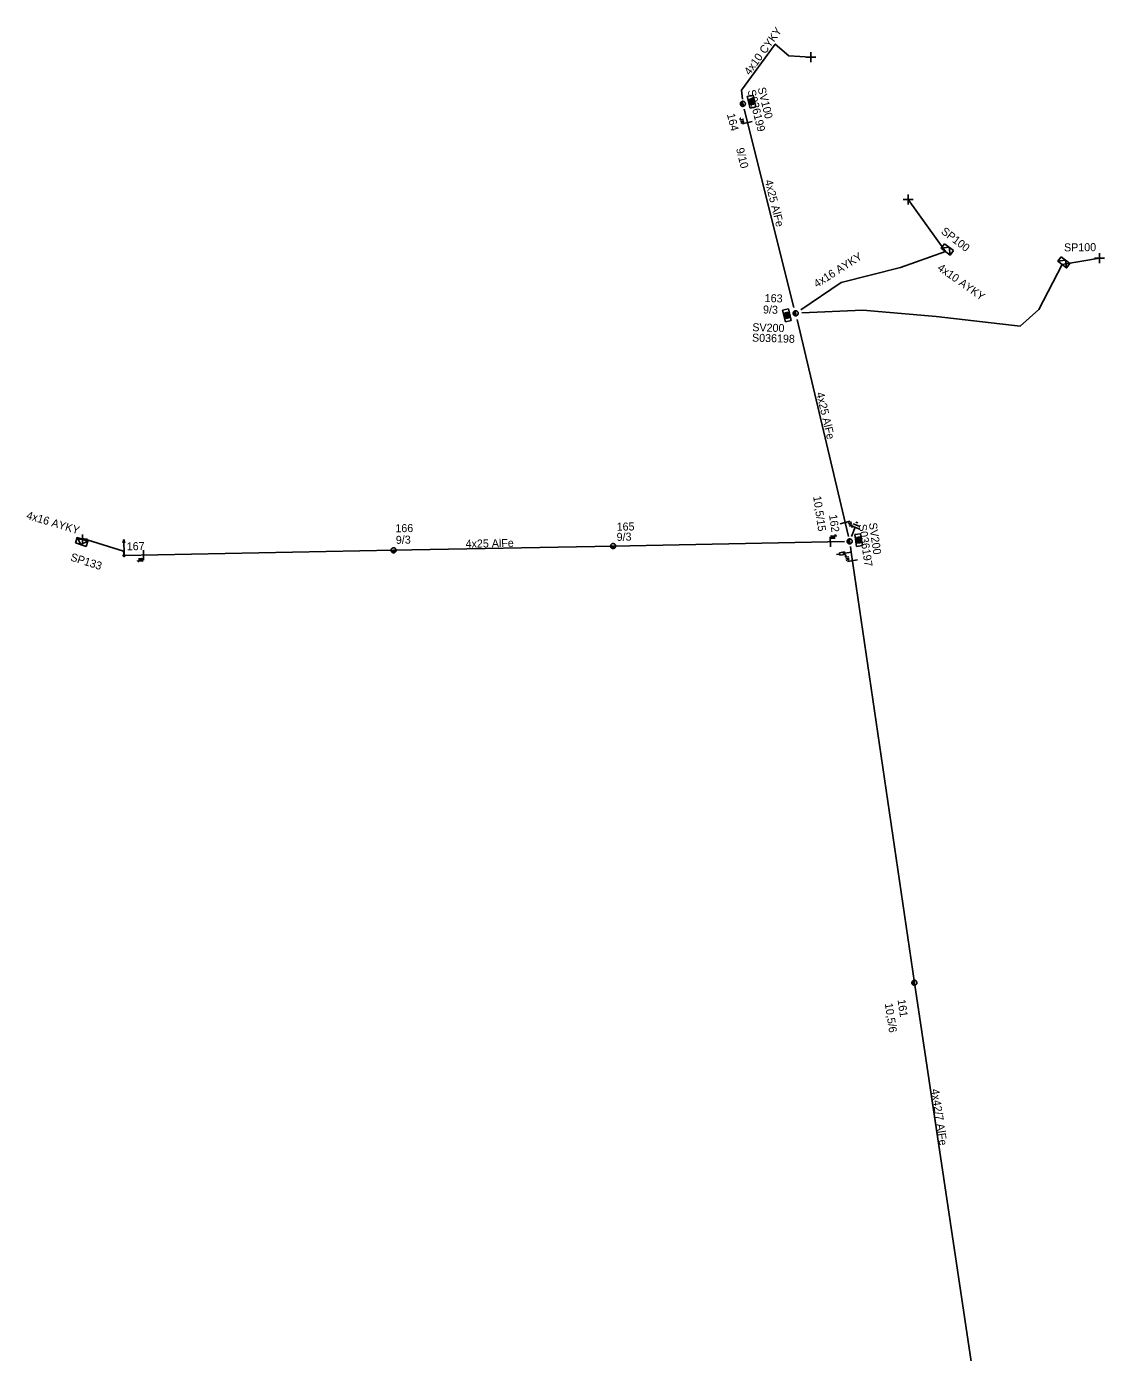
# Model space of a CAD drawing. Extents: x -748492 to -735633, y -1146251 to -1139940.
# Drawn here: x -740459.3 to -740324.6, y -1141812 to -1141646.3 of the extents above; entities that cross this region are included whole.
import ezdxf

# ---------------------------------------------------------------- set-up
doc = ezdxf.new("R2010")
doc.units = 0
for name, color, linetype in [('Vrstva 1', 7, 'Continuous'), ('Vrstva 12', 7, 'Continuous'), ('Vrstva 13', 7, 'Continuous'), ('Vrstva 14', 7, 'Continuous'), ('Vrstva 15', 7, 'Continuous'), ('Vrstva 16', 7, 'Continuous'), ('Vrstva 18', 7, 'Continuous'), ('Vrstva 2', 7, 'Continuous'), ('Vrstva 28', 7, 'Continuous'), ('Vrstva 29', 7, 'Continuous'), ('Vrstva 30', 7, 'Continuous'), ('Vrstva 31', 7, 'Continuous'), ('Vrstva 33', 7, 'Continuous'), ('Vrstva 34', 7, 'Continuous'), ('Vrstva 5', 7, 'Continuous'), ('Vrstva 52', 7, 'Continuous'), ('Vrstva 54', 7, 'Continuous'), ('Vrstva 59', 7, 'Continuous'), ('Vrstva 6', 7, 'Continuous'), ('Vrstva 8', 7, 'Continuous'), ('Vrstva 9', 7, 'Continuous')]:
    doc.layers.add(name, color=color, linetype=linetype)

# ---------------------------------------------------------------- blocks, each defined once
blk = doc.blocks.new('NN440')
at = {"layer": 'Vrstva 2'}
for points in [[(0.63, 0), (0.63, 0.06), (0.62, 0.13), (0.6, 0.19), (0.58, 0.25), (0.55, 0.31), (0.51, 0.37), (0.47, 0.42), (0.42, 0.46), (0.37, 0.51), (0.32, 0.54), (0.26, 0.57), (0.2, 0.59), (0.13, 0.61), (0.07, 0.62), (0, 0.63), (-0.06, 0.62), (-0.13, 0.61), (-0.19, 0.59), (-0.26, 0.57), (-0.31, 0.54), (-0.37, 0.51), (-0.42, 0.46), (-0.47, 0.42), (-0.51, 0.37), (-0.54, 0.31), (-0.57, 0.25), (-0.6, 0.19), (-0.62, 0.13), (-0.63, 0.06), (-0.63, 0), (-0.63, -0.07), (-0.62, -0.14), (-0.6, -0.2), (-0.57, -0.26), (-0.54, -0.32), (-0.51, -0.37), (-0.47, -0.43), (-0.42, -0.47), (-0.37, -0.51), (-0.31, -0.55), (-0.26, -0.58), (-0.19, -0.6), (-0.13, -0.62), (-0.06, -0.63), (0, -0.63), (0.07, -0.63), (0.13, -0.62), (0.2, -0.6), (0.26, -0.58), (0.32, -0.55), (0.37, -0.51), (0.42, -0.47), (0.47, -0.43), (0.51, -0.37), (0.55, -0.32), (0.58, -0.26), (0.6, -0.2), (0.62, -0.14), (0.63, -0.07), (0.63, 0)], [(-0.63, 0), (0.63, 0)], [(-0.6, -0.18), (0.57, -0.18)], [(-0.51, -0.32), (0.5, -0.32)], [(-0.37, -0.47), (0.35, -0.47)]]:
    blk.add_lwpolyline(points, dxfattribs=at)
blk = doc.blocks.new('NN560')
at = {"layer": 'Vrstva 2'}
for points in [[(2, 0), (1.59, 0.14)], [(0, 0), (2, 0)], [(2, 0), (1.59, -0.13)]]:
    blk.add_lwpolyline(points, dxfattribs=at)
blk = doc.blocks.new('NN840')
at = {"layer": 'Vrstva 15'}
for points in [[(0, 0.62), (0, -0.63)], [(-0.75, -0.71), (-0.75, -0.66)], [(-0.73, -0.76), (-0.75, -0.71)], [(-0.66, -0.8), (-0.73, -0.76)], [(-0.63, -0.8), (-0.66, -0.8)], [(-0.56, -0.76), (-0.63, -0.8)], [(-0.54, -0.71), (-0.56, -0.76)], [(-0.54, -0.38), (-0.54, -0.71)], [(-0.33, -0.38), (-0.33, -0.8)], [(-0.33, -0.64), (-0.13, -0.38)], [(-0.26, -0.56), (-0.09, -0.8)]]:
    blk.add_lwpolyline(points, dxfattribs=at)
blk = doc.blocks.new('NN800')
at = {"layer": 'Vrstva 1'}
for points in [[(-0.44, 0.44), (0.44, -0.44)], [(-0.44, -0.44), (0.44, 0.44)]]:
    blk.add_lwpolyline(points, dxfattribs=at)
blk = doc.blocks.new('NN820')
at = {"layer": 'Vrstva 13'}
for points in [[(0, 0), (0, -1.05)], [(-0.16, -0.81), (0.16, -0.81)], [(-0.16, -1.47), (-0.16, -0.81)], [(0.16, -1.47), (-0.16, -1.47)], [(0, -1.05), (-0.06, -0.93)], [(0, -1.05), (0.06, -0.93)], [(0, -1.47), (0, -1.87)], [(0.16, -0.81), (0.16, -1.47)]]:
    blk.add_lwpolyline(points, dxfattribs=at)
blk = doc.blocks.new('NN620')
at = {"layer": 'Vrstva 8'}
for points in [[(0.75, 0), (-0.75, 0)], [(-0.75, 0), (-0.75, -0.75)], [(0.75, -0.75), (0.75, 0)], [(-0.75, -0.75), (0.75, -0.75)], [(0.37, -0.18), (-0.38, -0.18)], [(-0.38, -0.18), (-0.38, -0.56)], [(-0.38, -0.56), (0.37, -0.56)], [(0.32, -0.23), (-0.33, -0.23)], [(-0.33, -0.23), (-0.33, -0.51)], [(-0.33, -0.51), (0.32, -0.51)], [(0.27, -0.27), (-0.28, -0.27)], [(-0.28, -0.27), (-0.28, -0.46)], [(-0.28, -0.46), (0.27, -0.46)], [(0.23, -0.32), (-0.23, -0.32)], [(-0.23, -0.32), (-0.23, -0.42)], [(-0.23, -0.42), (0.23, -0.42)], [(-0.19, -0.37), (0.19, -0.37)], [(0.23, -0.42), (0.23, -0.32)], [(0.27, -0.46), (0.27, -0.27)], [(0.32, -0.51), (0.32, -0.23)], [(0.37, -0.56), (0.37, -0.18)]]:
    blk.add_lwpolyline(points, dxfattribs=at)
blk = doc.blocks.new('NN630')
at = {"layer": 'Vrstva 9'}
for points in [[(0, -0.7), (-0.7, 0)], [(-0.7, -0.7), (-0.7, 0), (0.7, 0), (0.7, -0.7)], [(-0.7, -0.7), (0.7, -0.7)], [(0, -0.7), (0.7, 0)]]:
    blk.add_lwpolyline(points, dxfattribs=at)
blk = doc.blocks.new('NN810')
at = {"layer": 'Vrstva 14'}
for points in [[(0, -0.64), (0, -1.89)], [(0.63, -1.89), (-0.62, -1.89)], [(0.39, -2.2), (-0.4, -2.2)], [(0, -2.52), (-0.12, -2.52)], [(0.14, -2.52), (0, -2.52)]]:
    blk.add_lwpolyline(points, dxfattribs=at)
blk = doc.blocks.new('NN500')
at = {"layer": 'Vrstva 2'}
for points in [[(0, -0.24), (0.02, -0.23), (0.05, -0.23), (0.07, -0.22), (0.09, -0.22), (0.12, -0.2), (0.14, -0.19), (0.16, -0.18), (0.17, -0.16), (0.19, -0.14), (0.2, -0.12), (0.21, -0.1), (0.22, -0.07), (0.23, -0.05), (0.23, -0.02), (0.23, 0), (0.23, 0.02), (0.23, 0.05), (0.22, 0.07), (0.21, 0.1), (0.2, 0.12), (0.19, 0.14), (0.17, 0.16), (0.16, 0.17), (0.14, 0.19), (0.12, 0.2), (0.09, 0.21), (0.07, 0.22), (0.05, 0.23), (0.02, 0.23), (0, 0.23), (-0.03, 0.23), (-0.05, 0.23), (-0.07, 0.22), (-0.1, 0.21), (-0.12, 0.2), (-0.14, 0.19), (-0.16, 0.17), (-0.18, 0.16), (-0.19, 0.14), (-0.2, 0.12), (-0.22, 0.1), (-0.22, 0.07), (-0.23, 0.05), (-0.23, 0.02), (-0.24, 0), (-0.23, -0.02), (-0.23, -0.05), (-0.22, -0.07), (-0.22, -0.1), (-0.2, -0.12), (-0.19, -0.14), (-0.18, -0.16), (-0.16, -0.18), (-0.14, -0.19), (-0.12, -0.2), (-0.1, -0.22), (-0.07, -0.22), (-0.05, -0.23), (-0.03, -0.23), (0, -0.24)], [(0, -0.24), (0.02, -0.23), (0.05, -0.23), (0.07, -0.22), (0.09, -0.22), (0.12, -0.2), (0.14, -0.19), (0.16, -0.18), (0.17, -0.16), (0.19, -0.14), (0.2, -0.12), (0.21, -0.1), (0.22, -0.07), (0.23, -0.05), (0.23, -0.02), (0.23, 0), (0.23, 0.02), (0.23, 0.05), (0.22, 0.07), (0.21, 0.1), (0.2, 0.12), (0.19, 0.14), (0.17, 0.16), (0.16, 0.17), (0.14, 0.19), (0.12, 0.2), (0.09, 0.21), (0.07, 0.22), (0.05, 0.23), (0.02, 0.23), (0, 0.23), (-0.03, 0.23), (-0.05, 0.23), (-0.07, 0.22), (-0.1, 0.21), (-0.12, 0.2), (-0.14, 0.19), (-0.16, 0.17), (-0.18, 0.16), (-0.19, 0.14), (-0.2, 0.12), (-0.22, 0.1), (-0.22, 0.07), (-0.23, 0.05), (-0.23, 0.02), (-0.24, 0), (-0.23, -0.02), (-0.23, -0.05), (-0.22, -0.07), (-0.22, -0.1), (-0.2, -0.12), (-0.19, -0.14), (-0.18, -0.16), (-0.16, -0.18), (-0.14, -0.19), (-0.12, -0.2), (-0.1, -0.22), (-0.07, -0.22), (-0.05, -0.23), (-0.03, -0.23), (0, -0.24)], [(0, -0.21), (0.02, -0.2), (0.04, -0.2), (0.06, -0.2), (0.08, -0.19), (0.1, -0.18), (0.12, -0.17), (0.14, -0.15), (0.15, -0.14), (0.16, -0.12), (0.18, -0.1), (0.19, -0.08), (0.19, -0.06), (0.2, -0.04), (0.2, -0.02), (0.2, 0), (0.2, 0.02), (0.2, 0.04), (0.19, 0.06), (0.19, 0.08), (0.18, 0.1), (0.16, 0.12), (0.15, 0.14), (0.14, 0.15), (0.12, 0.17), (0.1, 0.18), (0.08, 0.19), (0.06, 0.19), (0.04, 0.2), (0.02, 0.2), (0, 0.2), (-0.02, 0.2), (-0.04, 0.2), (-0.06, 0.19), (-0.08, 0.19), (-0.1, 0.18), (-0.12, 0.17), (-0.14, 0.15), (-0.15, 0.14), (-0.17, 0.12), (-0.18, 0.1), (-0.19, 0.08), (-0.2, 0.06), (-0.2, 0.04), (-0.21, 0.02), (-0.21, 0), (-0.21, -0.02), (-0.2, -0.04), (-0.2, -0.06), (-0.19, -0.08), (-0.18, -0.1), (-0.17, -0.12), (-0.15, -0.14), (-0.14, -0.15), (-0.12, -0.17), (-0.1, -0.18), (-0.08, -0.19), (-0.06, -0.2), (-0.04, -0.2), (-0.02, -0.2), (0, -0.21)], [(0, -0.18), (0.02, -0.18), (0.04, -0.17), (0.05, -0.17), (0.07, -0.16), (0.09, -0.15), (0.1, -0.14), (0.12, -0.13), (0.13, -0.12), (0.14, -0.1), (0.15, -0.09), (0.16, -0.07), (0.17, -0.05), (0.17, -0.04), (0.17, -0.02), (0.17, 0), (0.17, 0.02), (0.17, 0.04), (0.17, 0.05), (0.16, 0.07), (0.15, 0.09), (0.14, 0.1), (0.13, 0.12), (0.12, 0.13), (0.1, 0.14), (0.09, 0.15), (0.07, 0.16), (0.05, 0.17), (0.04, 0.17), (0.02, 0.17), (0, 0.18), (-0.02, 0.17), (-0.04, 0.17), (-0.06, 0.17), (-0.07, 0.16), (-0.09, 0.15), (-0.1, 0.14), (-0.12, 0.13), (-0.13, 0.12), (-0.14, 0.1), (-0.15, 0.09), (-0.16, 0.07), (-0.17, 0.05), (-0.17, 0.04), (-0.18, 0.02), (-0.18, 0), (-0.18, -0.02), (-0.17, -0.04), (-0.17, -0.05), (-0.16, -0.07), (-0.15, -0.09), (-0.14, -0.1), (-0.13, -0.12), (-0.12, -0.13), (-0.1, -0.14), (-0.09, -0.15), (-0.07, -0.16), (-0.06, -0.17), (-0.04, -0.17), (-0.02, -0.18), (0, -0.18)], [(0, -0.15), (0.01, -0.15), (0.03, -0.14), (0.04, -0.14), (0.06, -0.13), (0.07, -0.13), (0.08, -0.12), (0.1, -0.11), (0.11, -0.1), (0.12, -0.09), (0.13, -0.07), (0.13, -0.06), (0.14, -0.05), (0.14, -0.03), (0.14, -0.02), (0.14, 0), (0.14, 0.01), (0.14, 0.03), (0.14, 0.04), (0.13, 0.06), (0.13, 0.07), (0.12, 0.09), (0.11, 0.1), (0.1, 0.11), (0.08, 0.12), (0.07, 0.13), (0.06, 0.13), (0.04, 0.14), (0.03, 0.14), (0.01, 0.14), (0, 0.15), (-0.02, 0.14), (-0.03, 0.14), (-0.05, 0.14), (-0.06, 0.13), (-0.07, 0.13), (-0.09, 0.12), (-0.1, 0.11), (-0.11, 0.1), (-0.12, 0.09), (-0.13, 0.07), (-0.13, 0.06), (-0.14, 0.04), (-0.14, 0.03), (-0.15, 0.01), (-0.15, 0), (-0.15, -0.02), (-0.14, -0.03), (-0.14, -0.05), (-0.13, -0.06), (-0.13, -0.07), (-0.12, -0.09), (-0.11, -0.1), (-0.1, -0.11), (-0.09, -0.12), (-0.07, -0.13), (-0.06, -0.13), (-0.05, -0.14), (-0.03, -0.14), (-0.02, -0.15), (0, -0.15)], [(0, -0.12), (0.01, -0.12), (0.02, -0.11), (0.03, -0.11), (0.05, -0.11), (0.06, -0.1), (0.07, -0.09), (0.08, -0.09), (0.09, -0.08), (0.09, -0.07), (0.1, -0.06), (0.11, -0.05), (0.11, -0.04), (0.11, -0.02), (0.11, -0.01), (0.12, 0), (0.11, 0.01), (0.11, 0.02), (0.11, 0.04), (0.11, 0.05), (0.1, 0.06), (0.09, 0.07), (0.09, 0.08), (0.08, 0.09), (0.07, 0.09), (0.06, 0.1), (0.05, 0.11), (0.03, 0.11), (0.02, 0.11), (0.01, 0.12), (0, 0.12), (-0.01, 0.12), (-0.03, 0.11), (-0.04, 0.11), (-0.05, 0.11), (-0.06, 0.1), (-0.07, 0.09), (-0.08, 0.09), (-0.09, 0.08), (-0.1, 0.07), (-0.1, 0.06), (-0.11, 0.05), (-0.11, 0.04), (-0.12, 0.02), (-0.12, 0.01), (-0.12, 0), (-0.12, -0.01), (-0.12, -0.02), (-0.11, -0.04), (-0.11, -0.05), (-0.1, -0.06), (-0.1, -0.07), (-0.09, -0.08), (-0.08, -0.09), (-0.07, -0.09), (-0.06, -0.1), (-0.05, -0.11), (-0.04, -0.11), (-0.03, -0.11), (-0.01, -0.12), (0, -0.12)], [(0, -0.09), (0.01, -0.09), (0.02, -0.09), (0.03, -0.08), (0.03, -0.08), (0.04, -0.08), (0.05, -0.07), (0.06, -0.07), (0.06, -0.06), (0.07, -0.05), (0.07, -0.04), (0.08, -0.04), (0.08, -0.03), (0.08, -0.02), (0.09, -0.01), (0.09, 0), (0.09, 0.01), (0.08, 0.02), (0.08, 0.03), (0.08, 0.03), (0.07, 0.04), (0.07, 0.05), (0.06, 0.06), (0.06, 0.06), (0.05, 0.07), (0.04, 0.07), (0.03, 0.08), (0.03, 0.08), (0.02, 0.08), (0.01, 0.09), (0, 0.09), (-0.01, 0.09), (-0.02, 0.08), (-0.03, 0.08), (-0.04, 0.08), (-0.04, 0.07), (-0.05, 0.07), (-0.06, 0.06), (-0.07, 0.06), (-0.07, 0.05), (-0.08, 0.04), (-0.08, 0.03), (-0.08, 0.03), (-0.09, 0.02), (-0.09, 0.01), (-0.09, 0), (-0.09, -0.01), (-0.09, -0.02), (-0.08, -0.03), (-0.08, -0.04), (-0.08, -0.04), (-0.07, -0.05), (-0.07, -0.06), (-0.06, -0.07), (-0.05, -0.07), (-0.04, -0.08), (-0.04, -0.08), (-0.03, -0.08), (-0.02, -0.09), (-0.01, -0.09), (0, -0.09)], [(0, -0.06), (0, -0.06), (0.01, -0.06), (0.02, -0.05), (0.02, -0.05), (0.03, -0.05), (0.03, -0.05), (0.04, -0.04), (0.04, -0.04), (0.05, -0.03), (0.05, -0.03), (0.05, -0.02), (0.05, -0.02), (0.05, -0.01), (0.06, -0.01), (0.06, 0), (0.06, 0.01), (0.05, 0.01), (0.05, 0.02), (0.05, 0.02), (0.05, 0.03), (0.05, 0.03), (0.04, 0.04), (0.04, 0.04), (0.03, 0.05), (0.03, 0.05), (0.02, 0.05), (0.02, 0.05), (0.01, 0.06), (0, 0.06), (0, 0.06), (-0.01, 0.06), (-0.01, 0.06), (-0.02, 0.05), (-0.02, 0.05), (-0.03, 0.05), (-0.03, 0.05), (-0.04, 0.04), (-0.04, 0.04), (-0.05, 0.03), (-0.05, 0.03), (-0.05, 0.02), (-0.06, 0.02), (-0.06, 0.01), (-0.06, 0.01), (-0.06, 0), (-0.06, -0.01), (-0.06, -0.01), (-0.06, -0.02), (-0.05, -0.02), (-0.05, -0.03), (-0.05, -0.03), (-0.04, -0.04), (-0.04, -0.04), (-0.03, -0.05), (-0.03, -0.05), (-0.02, -0.05), (-0.02, -0.05), (-0.01, -0.06), (-0.01, -0.06), (0, -0.06)], [(0, -0.03), (0, -0.03), (0, -0.03), (0.01, -0.03), (0.01, -0.03), (0.01, -0.02), (0.02, -0.02), (0.02, -0.02), (0.02, -0.02), (0.02, -0.02), (0.02, -0.01), (0.02, -0.01), (0.03, -0.01), (0.03, -0.01), (0.03, 0), (0.03, 0), (0.03, 0), (0.03, 0.01), (0.03, 0.01), (0.02, 0.01), (0.02, 0.01), (0.02, 0.02), (0.02, 0.02), (0.02, 0.02), (0.02, 0.02), (0.01, 0.02), (0.01, 0.02), (0.01, 0.03), (0, 0.03), (0, 0.03), (0, 0.03), (0, 0.03), (-0.01, 0.03), (-0.01, 0.03), (-0.01, 0.02), (-0.02, 0.02), (-0.02, 0.02), (-0.02, 0.02), (-0.02, 0.02), (-0.02, 0.02), (-0.03, 0.01), (-0.03, 0.01), (-0.03, 0.01), (-0.03, 0.01), (-0.03, 0), (-0.03, 0), (-0.03, 0), (-0.03, -0.01), (-0.03, -0.01), (-0.03, -0.01), (-0.03, -0.01), (-0.02, -0.02), (-0.02, -0.02), (-0.02, -0.02), (-0.02, -0.02), (-0.02, -0.02), (-0.01, -0.03), (-0.01, -0.03), (-0.01, -0.03), (0, -0.03), (0, -0.03)], [(0.23, 0), (0.7, 0)]]:
    blk.add_lwpolyline(points, dxfattribs=at)

msp = doc.modelspace()

# ---------------------------------------------------------------- linework, layer by layer
at = {"layer": 'Vrstva 1'}
for points in [[(-740363.39, -1141681.39), (-740369.61, -1141656.6)], [(-740356.56, -1141710.02), (-740362.99, -1141682.89)], [(-740357.05, -1141710.63), (-740385.99, -1141711.2), (-740413.43, -1141711.73), (-740447.12, -1141712.38)], [(-740329.34, -1141901.13), (-740332.58, -1141871.5), (-740340.17, -1141820.04), (-740348.33, -1141765.76), (-740356.22, -1141711.98), (-740356.33, -1141711.26)]]:
    msp.add_lwpolyline(points, dxfattribs=at)
at = {"layer": 'Vrstva 5'}
msp.add_lwpolyline([(-740369.82, -1141655.37), (-740369.92, -1141654.23), (-740365.72, -1141648.48), (-740364.01, -1141649.94)], dxfattribs=at)
at = {"layer": 'Vrstva 52'}
for points in [[(-740362.51, -1141681.68), (-740357.48, -1141678.28), (-740350.08, -1141676.39), (-740344.42, -1141674.42)], [(-740362.4, -1141682.08), (-740354.79, -1141681.72), (-740345.62, -1141682.54), (-740335.12, -1141683.73), (-740332.77, -1141681.64), (-740329.86, -1141676.03)], [(-740447.12, -1141712.38), (-740447.21, -1141711.84), (-740452.27, -1141710.27), (-740452.32, -1141710.36)]]:
    msp.add_lwpolyline(points, dxfattribs=at)
at = {"layer": 'Vrstva 59'}
for points in [[(-740364.01, -1141649.94), (-740361.27, -1141650.11)], [(-740344.42, -1141674.42), (-740349.11, -1141667.91)], [(-740329.86, -1141676.03), (-740325.19, -1141675.25)]]:
    msp.add_lwpolyline(points, dxfattribs=at)

# ---------------------------------------------------------------- block references
at = {"layer": 'Vrstva 13'}
for name, p, xscale, yscale, rotation in [('NN440', (-740369.77, -1141655.95), 0.5000000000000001, 0.4999999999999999, -76.0711666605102), ('NN440', (-740363.17, -1141682.12), 0.5, 0.5, -76.46981388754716), ('NN440', (-740385.99, -1141711.2), 0.5, 0.5, 1.123683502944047), ('NN440', (-740356.42, -1141710.62), 0.5, 0.5, -81.65326111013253), ('NN500', (-740447.12, -1141712.38), 0.5000000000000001, 0.5, 91.10500001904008), ('NN440', (-740413.43, -1141711.73), 0.5, 0.5000000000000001, 1.106522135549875), ('NN440', (-740348.33, -1141765.76), 0.5000000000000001, 0.5000000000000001, -81.4506527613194)]:
    msp.add_blockref(name, p, dxfattribs=dict(at, xscale=xscale, yscale=yscale, rotation=rotation))
at = {"layer": 'Vrstva 13', "rotation": 91.10530278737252}
msp.add_blockref('NN560', (-740447.12, -1141712.38), dxfattribs=at)
at = {"layer": 'Vrstva 15', "rotation": 158.79297775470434}
msp.add_blockref('NN810', (-740356.42, -1141710.62), dxfattribs=at)
at = {"layer": 'Vrstva 16', "rotation": -81.61309724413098}
msp.add_blockref('NN820', (-740356.22, -1141711.98), dxfattribs=at)
at = {"layer": 'Vrstva 18'}
for p, rotation in [((-740369.19, -1141658.3), -76.0711666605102), ((-740356.99, -1141708.26), 103.5297999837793), ((-740358.84, -1141710.67), -178.87631663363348), ((-740444.7, -1141712.33), 1.1053028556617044), ((-740356.07, -1141713.02), -81.65326117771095)]:
    msp.add_blockref('NN840', p, dxfattribs=dict(at, rotation=rotation))
at = {"layer": 'Vrstva 28'}
for p, rotation in [((-740369.04, -1141655.77), 103.92900005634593), ((-740363.9, -1141682.3), -76.4699999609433), ((-740355.68, -1141710.51), 98.34699998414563)]:
    msp.add_blockref('NN620', p, dxfattribs=dict(at, rotation=rotation))
at = {"layer": 'Vrstva 31'}
for p, rotation in [((-740344.42, -1141674.42), 142.44021666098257), ((-740329.86, -1141676.03), 142.44021670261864), ((-740452.32, -1141710.36), -17.742494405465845)]:
    msp.add_blockref('NN630', p, dxfattribs=dict(at, rotation=rotation))
at = {"layer": 'Vrstva 34'}
for p, rotation in [((-740361.27, -1141650.11), 44.99999995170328), ((-740349.11, -1141667.91), 45), ((-740325.19, -1141675.25), 44.99999995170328), ((-740452.32, -1141710.36), 45)]:
    msp.add_blockref('NN800', p, dxfattribs=dict(at, rotation=rotation))

# ---------------------------------------------------------------- texts
at = {"layer": 'Vrstva 12'}
for s, rotation, p in [('9/10', 283.929, (-740370.63, -1141661.57)), ('9/3', 358.512, (-740367.26, -1141682.14)), ('10,5/15', 278.347, (-740360.99, -1141705.01)), ('9/3', 1.107, (-740413.14, -1141710.93)), ('9/3', 1.124, (-740385.54, -1141710.56)), ('10,5/6', 278.549, (-740352.03, -1141768.37))]:
    msp.add_text(s, height=1, rotation=rotation, dxfattribs=at).set_placement(p)
at = {"layer": 'Vrstva 14'}
for s, rotation, p in [('164', 283.929, (-740371.77, -1141657.27)), ('163', 358.512, (-740367.05, -1141680.71)), ('162', 278.347, (-740359, -1141707.33)), ('166', 1.107, (-740413.2, -1141709.49)), ('165', 1.124, (-740385.54, -1141709.29)), ('167', 1.105, (-740446.78, -1141711.74)), ('161', 278.549, (-740350.44, -1141767.91))]:
    msp.add_text(s, height=1, rotation=rotation, dxfattribs=at).set_placement(p)
at = {"layer": 'Vrstva 2'}
for s, rotation, p in [('4x25 AlFe', 284.094, (-740367.04, -1141665.56)), ('4x25 AlFe', 283.331, (-740360.61, -1141692.09)), ('4x25 AlFe', 1.107, (-740404.42, -1141711.42)), ('4x42/7 AlFe', 278.549, (-740346.24, -1141779.09))]:
    msp.add_text(s, height=1, rotation=rotation, dxfattribs=at).set_placement(p)
at = {"layer": 'Vrstva 29'}
for s, rotation, p in [('S036199', 283.929, (-740369.19, -1141654.32)), ('S036198', 358.18, (-740368.64, -1141685.65)), ('S036197', 278.347, (-740355.31, -1141708.54))]:
    msp.add_text(s, height=1, rotation=rotation, dxfattribs=at).set_placement(p)
at = {"layer": 'Vrstva 30'}
for s, rotation, p in [('SV100', 283.929, (-740367.93, -1141654)), ('SV200', 358.18, (-740368.6, -1141684.35)), ('SV200', 278.347, (-740354.02, -1141708.35))]:
    msp.add_text(s, height=1, rotation=rotation, dxfattribs=at).set_placement(p)
at = {"layer": 'Vrstva 33'}
for s, rotation, p in [('SP100', 322.44, (-740345.08, -1141672.06)), ('SP100', 0.564, (-740329.62, -1141674.39)), ('SP133', 342.258, (-740453.91, -1141712.99))]:
    msp.add_text(s, height=1, rotation=rotation, dxfattribs=at).set_placement(p)
at = {"layer": 'Vrstva 54'}
for s, rotation, p in [('4x16 AYKY', 32.456, (-740360.52, -1141678.96)), ('4x10 AYKY', 324.73, (-740345.54, -1141676.64)), ('4x16 AYKY', 343.233, (-740459.41, -1141707.77))]:
    msp.add_text(s, height=1, rotation=rotation, dxfattribs=at).set_placement(p)
at = {"layer": 'Vrstva 6'}
msp.add_text('4x10 CYKY', height=1, rotation=53.905, dxfattribs=at).set_placement((-740368.91, -1141652.44))

doc.saveas('drawing.dxf')
